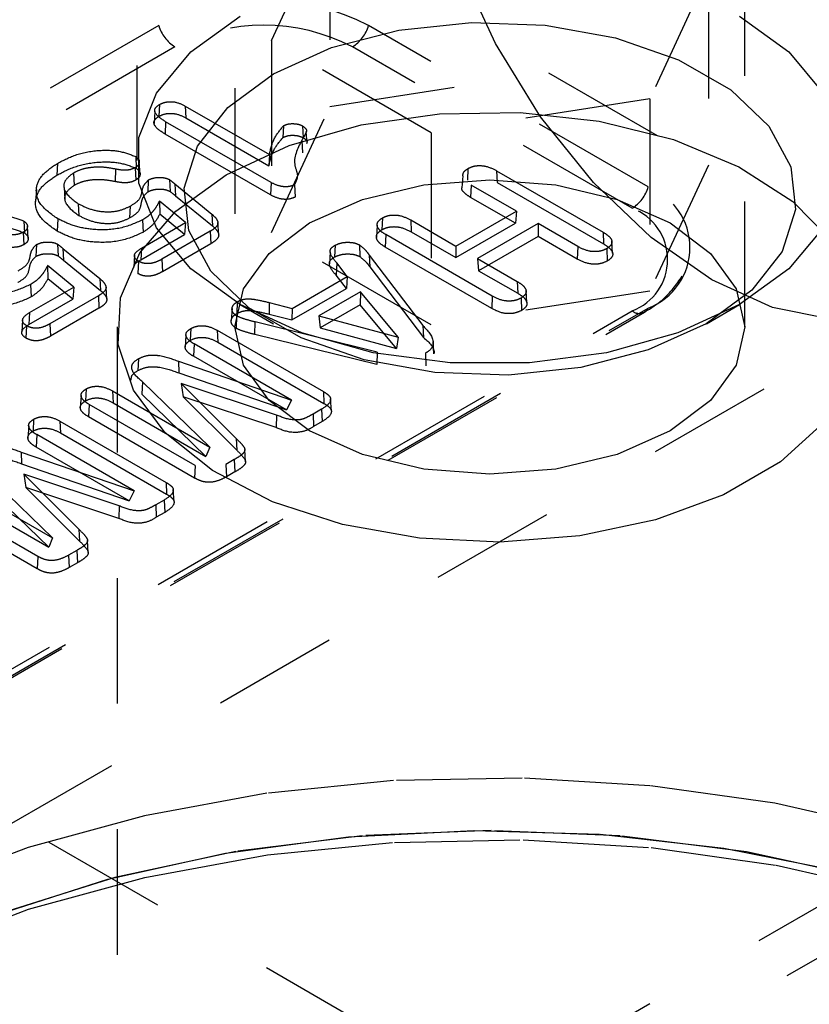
# Model space of a CAD drawing. Header units: inches. Extents: x 1907 to 2452, y -210 to -54.
# Tile 534 of 656: x 2010.675 to 2011.303, y -196.11 to -195.325. Entities that reach past the tile are written whole.
import ezdxf

# ---------------------------------------------------------------- set-up
doc = ezdxf.new("R2010")
doc.units = ezdxf.units.IN
doc.header["$LTSCALE"] = 0.5
doc.header["$MEASUREMENT"] = 0
doc.linetypes.add('HIDDEN', pattern=[0.225, 0.15, -0.075])
doc.layers.add('SID-M-H', color=4, linetype='HIDDEN')

msp = doc.modelspace()

# ---------------------------------------------------------------- linework, layer by layer
at = {"layer": 'SID-M-H'}
for p, q in [((2015.11487, -198.53046), (1991.78034, -185.05973)), ((2010.846, -192.98005), (2010.846, -195.57012)), ((2011.252, -195.57012), (2011.252, -192.98005)), ((2010.76775, -195.16185), (2010.76775, -195.43743)), ((2011.09562, -195.2145), (2011.09562, -195.3676)), ((2010.87501, -195.34186), (2010.92163, -195.24142)), ((2010.92163, -195.24142), (2010.92163, -195.39452)), ((2011.05337, -195.3444), (2011.02486, -195.28263)), ((2011.223, -195.28803), (2011.17638, -195.38848)), ((2011.223, -195.28803), (2011.223, -195.44114)), ((2010.81086, -195.35105), (2010.85013, -195.32262)), ((2011.24788, -195.32262), (2011.28714, -195.35105)), ((2010.78537, -195.33005), (2010.06156, -195.7479)), ((2011.17511, -195.45862), (2010.9524, -195.33005)), ((2010.97649, -195.33371), (2011.03428, -195.32759)), ((2011.03428, -195.32759), (2011.09294, -195.32964)), ((2011.09294, -195.32964), (2011.14904, -195.33973)), ((2010.9229, -195.34763), (2010.97649, -195.33371)), ((2011.14904, -195.33973), (2011.19933, -195.35728)), ((2010.79813, -195.34706), (2010.07432, -195.7649)), ((2011.00238, -195.41539), (2010.87501, -195.34186)), ((2010.87501, -195.34186), (2010.87501, -195.49496)), ((2010.87664, -195.36855), (2010.9229, -195.34763)), ((2011.16235, -195.47563), (2010.93964, -195.34706)), ((2011.08941, -195.40268), (2011.05337, -195.3444)), ((2010.78353, -195.3838), (2010.81086, -195.35105)), ((2011.28714, -195.35105), (2011.31447, -195.3838)), ((2011.19933, -195.35728), (2011.24088, -195.38127)), ((2010.84041, -195.39525), (2010.87664, -195.36855)), ((2010.92163, -195.39452), (2011.09562, -195.3676)), ((2011.09562, -195.3676), (2011.223, -195.44114)), ((2010.76952, -195.41925), (2010.78353, -195.3838)), ((2011.24088, -195.38127), (2011.27128, -195.4103)), ((2010.78587, -195.39294), (2010.78543, -195.40233)), ((2010.80647, -195.39416), (2010.87349, -195.43285)), ((2010.80647, -195.39416), (2010.8069, -195.40355)), ((2010.81629, -195.42619), (2010.84041, -195.39525)), ((2010.87501, -195.49496), (2010.92163, -195.39452)), ((2011.17638, -195.38848), (2011.00238, -195.41539)), ((2011.17638, -195.38848), (2011.17638, -195.54158)), ((2010.78222, -195.39841), (2010.78161, -195.4081)), ((2010.8069, -195.40355), (2010.87306, -195.44174)), ((2010.94662, -195.40923), (2011.00892, -195.40029)), ((2011.00892, -195.40029), (2011.0731, -195.39929)), ((2011.0731, -195.39929), (2011.13615, -195.40627)), ((2011.13142, -195.45493), (2011.08941, -195.40268)), ((2010.79081, -195.40661), (2010.79037, -195.41651)), ((2010.87473, -195.45506), (2010.79081, -195.40661)), ((2010.88468, -195.40983), (2010.88424, -195.41922)), ((2010.8891, -195.4257), (2010.94662, -195.40923)), ((2010.89985, -195.41001), (2010.90029, -195.4194)), ((2011.13615, -195.40627), (2011.19512, -195.42092)), ((2011.27128, -195.4103), (2011.28876, -195.44269)), ((2010.76952, -195.45561), (2010.76952, -195.41925)), ((2010.8743, -195.46496), (2010.79037, -195.41651)), ((2010.90344, -195.42402), (2010.90283, -195.41434)), ((2011.00238, -195.41539), (2011.00238, -195.56849)), ((2010.8057, -195.45955), (2010.81629, -195.42619)), ((2010.83906, -195.44892), (2010.8891, -195.4257)), ((2010.89916, -195.42163), (2010.89975, -195.43139)), ((2011.19512, -195.42092), (2011.24727, -195.44254)), ((2010.76696, -195.43434), (2010.7674, -195.44373)), ((2010.87349, -195.43285), (2010.87306, -195.44174)), ((2010.70466, -195.43982), (2010.70422, -195.44921)), ((2010.77043, -195.44816), (2010.76981, -195.43853)), ((2011.223, -195.44114), (2011.17638, -195.54158)), ((2011.24727, -195.44254), (2011.29014, -195.47013)), ((2011.28876, -195.44269), (2011.29231, -195.47655)), ((2010.71742, -195.44752), (2010.71786, -195.45741)), ((2010.75091, -195.44437), (2010.7507, -195.45435)), ((2010.76655, -195.44326), (2010.76699, -195.45316)), ((2010.79884, -195.47781), (2010.83906, -195.44892)), ((2011.02741, -195.44971), (2011.02679, -195.45936)), ((2011.03159, -195.44394), (2011.03115, -195.45333)), ((2011.05434, -195.44565), (2011.13917, -195.49462)), ((2011.05434, -195.44565), (2011.05477, -195.45504)), ((2010.78353, -195.49105), (2010.76952, -195.45561)), ((2010.77701, -195.4531), (2010.77656, -195.4625)), ((2010.79391, -195.45278), (2010.79435, -195.46217)), ((2010.79809, -195.45611), (2010.82751, -195.4802)), ((2010.79809, -195.45611), (2010.79859, -195.46555)), ((2010.87473, -195.45506), (2010.8743, -195.46496)), ((2010.89353, -195.45674), (2010.89396, -195.46664)), ((2010.9475, -195.46863), (2010.99646, -195.45692)), ((2010.99646, -195.45692), (2011.049, -195.45293)), ((2011.03414, -195.45709), (2011.0337, -195.46698)), ((2011.0702, -195.4779), (2011.03414, -195.45709)), ((2011.049, -195.45293), (2011.10154, -195.45692)), ((2011.05477, -195.45504), (2011.13962, -195.50402)), ((2011.10154, -195.45692), (2011.1505, -195.46863)), ((2011.17754, -195.49887), (2011.13142, -195.45493)), ((2010.68786, -195.46067), (2010.68724, -195.4703)), ((2010.7099, -195.45898), (2010.71052, -195.46859)), ((2010.79859, -195.46555), (2010.82802, -195.48964)), ((2010.80924, -195.49341), (2010.8057, -195.45955)), ((2010.72127, -195.47194), (2010.72171, -195.48133)), ((2010.76253, -195.47391), (2010.7621, -195.4833)), ((2010.80675, -195.48696), (2010.78587, -195.46983)), ((2010.78587, -195.46983), (2010.78611, -195.48029)), ((2010.90546, -195.48725), (2010.9475, -195.46863)), ((2011.06932, -195.48755), (2011.0337, -195.46698)), ((2011.1505, -195.46863), (2011.19254, -195.48725)), ((2011.29014, -195.47013), (2011.32174, -195.50239)), ((2010.77031, -195.51101), (2010.79884, -195.47781)), ((2010.80594, -195.49656), (2010.78611, -195.48029)), ((2010.82751, -195.4802), (2010.82802, -195.48964)), ((2011.022, -195.50573), (2011.0702, -195.4779)), ((2011.0702, -195.4779), (2011.06932, -195.48755)), ((2011.29231, -195.47655), (2011.28172, -195.50991)), ((2010.67788, -195.48576), (2010.67832, -195.49516)), ((2010.68134, -195.49959), (2010.68072, -195.48996)), ((2010.70484, -195.48394), (2010.7044, -195.49384)), ((2010.7715, -195.5073), (2010.80675, -195.48696)), ((2010.77236, -195.48491), (2010.7728, -195.4948)), ((2010.80675, -195.48696), (2010.80594, -195.49656)), ((2010.83305, -195.49658), (2010.83243, -195.48695)), ((2010.8732, -195.51152), (2010.90546, -195.48725)), ((2010.95926, -195.4891), (2010.95865, -195.49875)), ((2010.96339, -195.48331), (2010.96295, -195.49271)), ((2010.98594, -195.48491), (2011.022, -195.50573)), ((2010.98594, -195.48491), (2010.98637, -195.4943)), ((2011.022, -195.51487), (2011.06932, -195.48755)), ((2011.08742, -195.48784), (2011.03922, -195.51567)), ((2011.11904, -195.5061), (2011.08742, -195.48784)), ((2011.08742, -195.48784), (2011.08742, -195.49799)), ((2011.19254, -195.48725), (2011.22481, -195.51152)), ((2010.67747, -195.49469), (2010.67791, -195.50458)), ((2010.77106, -195.5167), (2010.80594, -195.49656)), ((2010.81086, -195.52381), (2010.78353, -195.49105)), ((2010.82631, -195.49394), (2010.78776, -195.51619)), ((2010.82673, -195.5258), (2010.80924, -195.49341)), ((2010.82631, -195.49394), (2010.82676, -195.50383)), ((2011.00238, -195.56849), (2010.87501, -195.49496)), ((2010.96613, -195.49657), (2010.96569, -195.50647)), ((2011.05097, -195.54555), (2010.96613, -195.49657)), ((2010.98637, -195.4943), (2011.022, -195.51487)), ((2011.08742, -195.49799), (2011.04009, -195.52531)), ((2011.11861, -195.516), (2011.08742, -195.49799)), ((2011.13917, -195.49462), (2011.13962, -195.50402)), ((2011.31447, -195.49105), (2011.28714, -195.52381)), ((2010.68792, -195.50453), (2010.68748, -195.51393)), ((2010.70482, -195.50421), (2010.70527, -195.5136)), ((2010.82676, -195.50383), (2010.7882, -195.52609)), ((2010.92582, -195.505), (2010.92539, -195.51439)), ((2010.94511, -195.50474), (2010.94555, -195.51413)), ((2011.022, -195.50573), (2011.022, -195.51487)), ((2011.14677, -195.51135), (2011.14616, -195.50174)), ((2011.22578, -195.53257), (2011.17754, -195.49887)), ((2010.709, -195.50754), (2010.73842, -195.53163)), ((2010.709, -195.50754), (2010.70951, -195.51698)), ((2010.75482, -195.54698), (2010.77031, -195.51101)), ((2010.76602, -195.513), (2010.7654, -195.52262)), ((2010.7715, -195.5073), (2010.77106, -195.5167)), ((2010.85292, -195.53979), (2010.8732, -195.51152)), ((2010.9218, -195.51024), (2010.92119, -195.51992)), ((2010.95294, -195.51284), (2010.99562, -195.56894)), ((2010.95294, -195.51284), (2010.95351, -195.52234)), ((2011.05053, -195.55545), (2010.96569, -195.50647)), ((2011.11904, -195.5061), (2011.11861, -195.516)), ((2011.14207, -195.50772), (2011.14251, -195.51762)), ((2011.22481, -195.51152), (2011.24509, -195.53979)), ((2011.28172, -195.50991), (2011.2576, -195.54085)), ((2010.71766, -195.53838), (2010.69679, -195.52126)), ((2010.69679, -195.52126), (2010.69702, -195.53172)), ((2010.70951, -195.51698), (2010.73893, -195.54107)), ((2010.76913, -195.51769), (2010.76869, -195.52759)), ((2010.78776, -195.51619), (2010.7882, -195.52609)), ((2010.92713, -195.51914), (2010.92656, -195.52893)), ((2010.93548, -195.52996), (2010.92713, -195.51914)), ((2011.03922, -195.51567), (2011.07084, -195.53392)), ((2011.03922, -195.51567), (2011.04009, -195.52531)), ((2010.85013, -195.55224), (2010.81086, -195.52381)), ((2010.85713, -195.55483), (2010.82673, -195.5258)), ((2010.93474, -195.53953), (2010.92656, -195.52893)), ((2010.95351, -195.52234), (2010.99618, -195.57844)), ((2011.04009, -195.52531), (2011.07128, -195.54332)), ((2011.28714, -195.52381), (2011.24788, -195.55224)), ((2010.68328, -195.53633), (2010.68371, -195.54623)), ((2010.71686, -195.54799), (2010.69702, -195.53172)), ((2010.73842, -195.53163), (2010.73893, -195.54107)), ((2010.89158, -195.55531), (2010.93548, -195.52996)), ((2010.93548, -195.52996), (2010.93474, -195.53953)), ((2011.07084, -195.53392), (2011.07128, -195.54332)), ((2011.27401, -195.55456), (2011.22578, -195.53257)), ((2010.68242, -195.55873), (2010.71766, -195.53838)), ((2010.71766, -195.53838), (2010.71686, -195.54799)), ((2010.74397, -195.548), (2010.74335, -195.53838)), ((2010.846, -195.57012), (2010.85292, -195.53979)), ((2010.89144, -195.56452), (2010.93474, -195.53953)), ((2010.94597, -195.54218), (2010.91289, -195.56128)), ((2010.94597, -195.54218), (2010.94579, -195.55243)), ((2010.97587, -195.57835), (2010.94597, -195.54218)), ((2011.17638, -195.54158), (2011.00238, -195.56849)), ((2011.07843, -195.55072), (2011.07782, -195.54111)), ((2011.2576, -195.54085), (2011.22136, -195.56755)), ((2011.24509, -195.53979), (2011.252, -195.57012)), ((2009.62205, -196.56932), (2011.38982, -195.54881)), ((2010.68197, -195.56813), (2010.71686, -195.54799)), ((2010.73723, -195.54537), (2010.69868, -195.56762)), ((2010.73723, -195.54537), (2010.73767, -195.55526)), ((2010.75308, -195.58403), (2010.75482, -195.54698)), ((2010.84784, -195.55002), (2010.8474, -195.55941)), ((2010.8501, -195.55222), (2010.87662, -195.56753)), ((2010.89937, -195.57491), (2010.85013, -195.55224)), ((2010.87313, -195.55065), (2010.89158, -195.55531)), ((2010.87313, -195.55065), (2010.87337, -195.55997)), ((2010.94579, -195.55243), (2010.91395, -195.57081)), ((2010.97456, -195.58725), (2010.94579, -195.55243)), ((2011.05097, -195.54555), (2011.05053, -195.55545)), ((2011.07386, -195.5471), (2011.07431, -195.55699)), ((2011.24788, -195.55224), (2011.19864, -195.57491)), ((2011.22139, -195.56753), (2011.24791, -195.55222)), ((2010.43854, -195.97517), (2011.16235, -195.55732)), ((2010.44839, -195.97614), (2011.1722, -195.5583)), ((2010.4513, -195.97289), (2011.17511, -195.55504)), ((2010.68242, -195.55873), (2010.68197, -195.56813)), ((2010.73767, -195.55526), (2010.69911, -195.57752)), ((2010.8437, -195.55546), (2010.84308, -195.56509)), ((2010.89868, -195.57882), (2010.85713, -195.55483)), ((2010.87337, -195.55997), (2010.89144, -195.56452)), ((2010.89158, -195.55531), (2010.89144, -195.56452)), ((2011.32014, -195.56388), (2011.27401, -195.55456)), ((2010.67693, -195.56443), (2010.67631, -195.57404)), ((2010.69868, -195.56762), (2010.69911, -195.57752)), ((2010.8473, -195.56136), (2010.84685, -195.57125)), ((2010.86191, -195.56607), (2010.86166, -195.57604)), ((2010.95922, -195.5901), (2010.86191, -195.56607)), ((2010.91289, -195.56128), (2010.97587, -195.57835)), ((2010.91289, -195.56128), (2010.91395, -195.57081)), ((2011.22136, -195.56755), (2011.1751, -195.58847)), ((2010.68004, -195.56912), (2010.6796, -195.57901)), ((2010.7521, -195.57012), (2010.7521, -196.38666)), ((2010.8109, -195.57134), (2010.81047, -195.58073)), ((2010.83196, -195.5728), (2010.91642, -195.62156)), ((2010.83196, -195.5728), (2010.83239, -195.58219)), ((2010.85292, -195.60045), (2010.846, -195.57012)), ((2010.95897, -195.60007), (2010.86166, -195.57604)), ((2010.95611, -195.59068), (2010.89937, -195.57491)), ((2010.91395, -195.57081), (2010.97456, -195.58725)), ((2010.99562, -195.56894), (2010.99618, -195.57844)), ((2011.19864, -195.57491), (2011.14189, -195.59068)), ((2011.252, -195.57012), (2011.24509, -195.60045)), ((2010.76518, -195.62043), (2010.75308, -195.58403)), ((2010.80701, -195.57666), (2010.80639, -195.58631)), ((2010.81341, -195.58358), (2010.81297, -195.59348)), ((2010.89092, -195.62833), (2010.81341, -195.58358)), ((2010.83239, -195.58219), (2010.91686, -195.63096)), ((2010.94896, -195.59637), (2010.89868, -195.57882)), ((2010.97587, -195.57835), (2010.97456, -195.58725)), ((2011.00446, -195.59146), (2011.00385, -195.58185)), ((2011.01751, -195.59877), (2010.95611, -195.59068)), ((2010.95922, -195.5901), (2010.95897, -195.60007)), ((2010.99764, -195.5911), (2010.99807, -195.601)), ((2011.14189, -195.59068), (2011.08049, -195.59877)), ((2011.1751, -195.58847), (2011.12152, -195.60239)), ((2010.7691, -195.59547), (2010.76866, -195.60487)), ((2010.80102, -195.59744), (2010.89092, -195.62833)), ((2010.80102, -195.59744), (2010.80133, -195.60677)), ((2010.88698, -195.6362), (2010.81297, -195.59348)), ((2011.00506, -195.60646), (2010.94896, -195.59637)), ((2011.08049, -195.59877), (2011.01751, -195.59877)), ((2010.80133, -195.60677), (2010.88698, -195.6362)), ((2010.8732, -195.62871), (2010.85292, -195.60045)), ((2011.06372, -195.60851), (2011.00506, -195.60646)), ((2011.12152, -195.60239), (2011.06372, -195.60851)), ((2011.24509, -195.60045), (2011.22481, -195.62871)), ((2010.7725, -195.6139), (2010.77197, -195.62372)), ((2010.82602, -195.6658), (2010.7725, -195.6139)), ((2010.87905, -195.64033), (2010.80316, -195.61514)), ((2010.80316, -195.61514), (2010.84699, -195.65883)), ((2010.80316, -195.61514), (2010.80486, -195.62576)), ((2010.72745, -195.61952), (2010.72702, -195.62891)), ((2010.74851, -195.62105), (2010.82602, -195.6658)), ((2010.74851, -195.62105), (2010.74894, -195.63044)), ((2010.79055, -195.65447), (2010.76518, -195.62043)), ((2010.91642, -195.62156), (2010.91686, -195.63096)), ((2010.72348, -195.62484), (2010.72286, -195.63449)), ((2010.74894, -195.63044), (2010.82295, -195.67317)), ((2010.82295, -195.67317), (2010.77197, -195.62372)), ((2010.80486, -195.62576), (2010.84753, -195.6683)), ((2010.87874, -195.65028), (2010.80486, -195.62576)), ((2010.90546, -195.65298), (2010.8732, -195.62871)), ((2010.89092, -195.62833), (2010.88698, -195.6362)), ((2010.92282, -195.63694), (2010.92221, -195.62733)), ((2011.22481, -195.62871), (2011.19254, -195.65298)), ((2010.72983, -195.63176), (2010.72939, -195.64165)), ((2010.81429, -195.68052), (2010.72983, -195.63176)), ((2010.9149, -195.63565), (2010.90823, -195.6395)), ((2010.9149, -195.63565), (2010.91534, -195.64555)), ((2010.68563, -195.64366), (2010.68519, -195.65305)), ((2010.70668, -195.64512), (2010.79114, -195.69388)), ((2010.70668, -195.64512), (2010.70711, -195.65451)), ((2010.81386, -195.69042), (2010.72939, -195.64165)), ((2010.87905, -195.64033), (2010.87874, -195.65028)), ((2010.90823, -195.6395), (2010.90866, -195.6494)), ((2010.91534, -195.64555), (2010.90866, -195.6494)), ((2011.31499, -195.64627), (2011.28041, -195.6775)), ((2010.68174, -195.64898), (2010.68112, -195.65863)), ((2010.70711, -195.65451), (2010.79159, -195.70328)), ((2010.828, -195.68457), (2010.79055, -195.65447)), ((2010.9475, -195.67161), (2010.90546, -195.65298)), ((2011.19254, -195.65298), (2011.1505, -195.67161)), ((2010.68814, -195.6559), (2010.68769, -195.6658)), ((2010.76565, -195.70065), (2010.68814, -195.6559)), ((2010.84699, -195.65883), (2010.84753, -195.6683)), ((2010.67575, -195.66976), (2010.76565, -195.70065)), ((2010.67575, -195.66976), (2010.67606, -195.67909)), ((2010.76171, -195.70852), (2010.68769, -195.6658)), ((2010.82602, -195.6658), (2010.82295, -195.67317)), ((2010.85446, -195.67746), (2010.85384, -195.66782)), ((2010.84548, -195.67573), (2010.83879, -195.67959)), ((2010.84548, -195.67573), (2010.84592, -195.68562)), ((2010.99646, -195.68331), (2010.9475, -195.67161)), ((2011.1505, -195.67161), (2011.10154, -195.68331)), ((2011.28041, -195.6775), (2011.23501, -195.70371)), ((2010.70074, -195.73812), (2010.64723, -195.68622)), ((2010.67606, -195.67909), (2010.76171, -195.70852)), ((2010.81429, -195.68052), (2010.81386, -195.69042)), ((2010.87579, -195.70932), (2010.828, -195.68457)), ((2010.83879, -195.67959), (2010.83922, -195.68949)), ((2010.84592, -195.68562), (2010.83922, -195.68949)), ((2011.049, -195.68731), (2010.99646, -195.68331)), ((2011.10154, -195.68331), (2011.049, -195.68731)), ((2010.62323, -195.69337), (2010.70074, -195.73812)), ((2010.75377, -195.71264), (2010.67789, -195.68746)), ((2010.67789, -195.68746), (2010.72172, -195.73115)), ((2010.67789, -195.68746), (2010.67958, -195.69808)), ((2010.79114, -195.69388), (2010.79159, -195.70328)), ((2010.69768, -195.74549), (2010.6467, -195.69604)), ((2010.67958, -195.69808), (2010.72225, -195.74062)), ((2010.75346, -195.7226), (2010.67958, -195.69808)), ((2010.76565, -195.70065), (2010.76171, -195.70852)), ((2010.79755, -195.70926), (2010.79693, -195.69965)), ((2010.68902, -195.75284), (2010.60456, -195.70408)), ((2010.62366, -195.70276), (2010.69768, -195.74549)), ((2010.78962, -195.70797), (2010.78295, -195.71182)), ((2010.78962, -195.70797), (2010.79007, -195.71786)), ((2010.93168, -195.72756), (2010.87579, -195.70932)), ((2011.23501, -195.70371), (2011.18092, -195.72367)), ((2010.68858, -195.76274), (2010.60411, -195.71397)), ((2010.75377, -195.71264), (2010.75346, -195.7226)), ((2010.78295, -195.71182), (2010.78339, -195.72172)), ((2010.79007, -195.71786), (2010.78339, -195.72172)), ((2011.18092, -195.72367), (2011.12066, -195.73645)), ((2010.72172, -195.73115), (2010.72225, -195.74062)), ((2010.99305, -195.73844), (2010.93168, -195.72756)), ((2010.70074, -195.73812), (2010.69768, -195.74549)), ((2010.72919, -195.74978), (2010.72857, -195.74014)), ((2011.05704, -195.74145), (2010.99305, -195.73844)), ((2011.12066, -195.73645), (2011.05704, -195.74145)), ((2010.7202, -195.74805), (2010.71351, -195.75191)), ((2010.7202, -195.74805), (2010.72064, -195.75794)), ((2010.68902, -195.75284), (2010.68858, -195.76274)), ((2010.71351, -195.75191), (2010.71394, -195.76181)), ((2010.72064, -195.75794), (2010.71394, -195.76181)), ((2010.9723, -195.93147), (2010.87143, -195.94151)), ((2011.07461, -195.92945), (2010.9723, -195.93147)), ((2011.17643, -195.93549), (2011.07461, -195.92945)), ((2011.27589, -195.94948), (2011.17643, -195.93549)), ((2010.87143, -195.94151), (2010.77386, -195.95938)), ((2011.37111, -195.97116), (2011.27589, -195.94948)), ((2010.77386, -195.95938), (2010.68142, -195.98476)), ((2010.83849, -195.98917), (2010.93637, -195.97613)), ((2010.94744, -195.97537), (2010.84684, -195.98793)), ((2010.93637, -195.97613), (2011.03644, -195.97107)), ((2011.05012, -195.97121), (2010.94744, -195.97537)), ((2011.03644, -195.97107), (2011.13675, -195.97411)), ((2011.15277, -195.97555), (2011.05012, -195.97121)), ((2011.13675, -195.97411), (2011.23535, -195.98517)), ((2011.25331, -195.98829), (2011.15277, -195.97555)), ((2010.87196, -195.99062), (2010.97298, -195.98062)), ((2010.97298, -195.98062), (2011.07543, -195.97866)), ((2011.07543, -195.97866), (2011.17738, -195.98478)), ((2010.68142, -195.98476), (2010.59582, -196.01717)), ((2010.74472, -196.00995), (2010.83849, -195.98917)), ((2010.84684, -195.98793), (2010.75036, -196.00865)), ((2010.77424, -196.00849), (2010.87196, -195.99062)), ((2011.17738, -195.98478), (2011.27693, -195.99887)), ((2011.23535, -195.98517), (2011.33033, -196.00405)), ((2011.34967, -196.00919), (2011.25331, -195.98829)), ((2011.27693, -195.99887), (2011.37223, -196.02066)), ((2010.65686, -196.03807), (2010.74472, -196.00995)), ((2010.75036, -196.00865), (2010.66, -196.0371)), ((2010.68166, -196.03388), (2010.77424, -196.00849)), ((2011.34967, -196.00919), (2010.98547, -196.21943)), ((2010.59593, -196.06632), (2010.68166, -196.03388)), ((2011.37223, -196.03699), (2010.98547, -196.26026))]:
    msp.add_line(p, q, dxfattribs=at)
for centre, radius, start, end in [((2010.86888, -195.49124), 0.18154, 62.60967, 117.39033), ((2010.81473, -195.32131), 0.03064, 196.568, 237.17492), ((2010.86888, -195.48362), 0.15381, 62.60967, 117.39033), ((2010.92304, -195.32131), 0.03064, 302.82508, 343.432), ((2011.14575, -195.44988), 0.03064, 302.82508, 343.432), ((2011.15681, -195.50683), 0.05157, 290.78342, 69.21658), ((2011.14685, -195.51647), 0.04369, 290.78342, 69.21658), ((2011.16779, -195.55092), 0.0084, 229.63948, 330.62217)]:
    msp.add_arc(centre, radius, start, end, dxfattribs=at)
for points, knots in [([(2010.79081, -195.40661), (2010.78759, -195.4046), (2010.78358, -195.4021), (2010.78203, -195.39821), (2010.78225, -195.39555), (2010.78442, -195.39399), (2010.78587, -195.39294)], [0, 0, 0, 0, 0.5064361, 0.630972, 0.7532948, 1, 1, 1, 1]), ([(2010.78587, -195.39294), (2010.78699, -195.39238), (2010.78919, -195.39128), (2010.79348, -195.39057), (2010.79994, -195.39091), (2010.80377, -195.39282), (2010.80647, -195.39416)], [0, 0, 0, 0, 0.188034, 0.372299, 0.55708, 1, 1, 1, 1]), ([(2010.79037, -195.41651), (2010.78709, -195.41445), (2010.78298, -195.41187), (2010.7814, -195.40786), (2010.78165, -195.40507), (2010.78392, -195.40343), (2010.78543, -195.40233)], [0, 0, 0, 0, 0.499468, 0.625552, 0.750747, 1, 1, 1, 1]), ([(2010.78543, -195.40233), (2010.78724, -195.4015), (2010.79086, -195.39985), (2010.79962, -195.39993), (2010.80414, -195.40218), (2010.8069, -195.40355)], [0, 0, 0, 0, 0.280361, 0.559919, 1, 1, 1, 1]), ([(2010.87349, -195.43285), (2010.87446, -195.42832), (2010.87618, -195.4203), (2010.88211, -195.413), (2010.88468, -195.40983)], [0, 0, 0, 0, 0.565284, 1, 1, 1, 1]), ([(2010.88468, -195.40983), (2010.88595, -195.40928), (2010.88849, -195.4082), (2010.893, -195.40809), (2010.89697, -195.40864), (2010.89889, -195.40955), (2010.89985, -195.41001)], [0, 0, 0, 0, 0.277566, 0.558651, 0.779074, 1, 1, 1, 1]), ([(2010.89985, -195.41001), (2010.90113, -195.41093), (2010.9037, -195.41279), (2010.90183, -195.4171), (2010.90019, -195.41989), (2010.89916, -195.42163)], [0, 0, 0, 0, 0.270954, 0.546277, 1, 1, 1, 1]), ([(2010.87306, -195.44174), (2010.87403, -195.43733), (2010.87574, -195.42947), (2010.88165, -195.42234), (2010.88424, -195.41922)], [0, 0, 0, 0, 0.562116, 1, 1, 1, 1]), ([(2010.88424, -195.41922), (2010.88558, -195.41864), (2010.88827, -195.41749), (2010.89305, -195.41737), (2010.89725, -195.41796), (2010.89928, -195.41892), (2010.90029, -195.4194)], [0, 0, 0, 0, 0.279006, 0.559181, 0.779708, 1, 1, 1, 1]), ([(2010.90029, -195.4194), (2010.90176, -195.42036), (2010.90388, -195.42175), (2010.90329, -195.42347), (2010.90311, -195.42399)], [0, 0, 0, 0, 0.696497, 1, 1, 1, 1]), ([(2010.89916, -195.42163), (2010.89574, -195.42831), (2010.89096, -195.43764), (2010.89692, -195.4494), (2010.89462, -195.45438), (2010.89353, -195.45674)], [0, 0, 0, 0, 0.572016, 0.797614, 1, 1, 1, 1]), ([(2010.70466, -195.43982), (2010.70954, -195.43727), (2010.71925, -195.43219), (2010.73696, -195.42904), (2010.7541, -195.42945), (2010.76268, -195.43271), (2010.76696, -195.43434)], [0, 0, 0, 0, 0.282284, 0.562234, 0.78155, 1, 1, 1, 1]), ([(2010.76696, -195.43434), (2010.76789, -195.43509), (2010.76977, -195.43661), (2010.77, -195.43925), (2010.76904, -195.4416), (2010.76739, -195.4427), (2010.76655, -195.44326)], [0, 0, 0, 0, 0.277791, 0.559583, 0.778147, 1, 1, 1, 1]), ([(2010.70484, -195.48394), (2010.69972, -195.48032), (2010.68951, -195.4731), (2010.68643, -195.45978), (2010.69226, -195.44813), (2010.70052, -195.4426), (2010.70466, -195.43982)], [0, 0, 0, 0, 0.280442, 0.559177, 0.77906, 1, 1, 1, 1]), ([(2010.70422, -195.44921), (2010.70914, -195.44664), (2010.71896, -195.44151), (2010.7369, -195.43832), (2010.75432, -195.43875), (2010.76305, -195.44207), (2010.7674, -195.44373)], [0, 0, 0, 0, 0.280869, 0.560679, 0.780594, 1, 1, 1, 1]), ([(2010.75091, -195.44437), (2010.74771, -195.4438), (2010.74129, -195.44265), (2010.73179, -195.44287), (2010.72349, -195.44453), (2010.71944, -195.44652), (2010.71742, -195.44752)], [0, 0, 0, 0, 0.2788515, 0.5588148, 0.7797359, 1, 1, 1, 1]), ([(2011.03159, -195.44394), (2011.03283, -195.44333), (2011.03528, -195.44212), (2011.04009, -195.44142), (2011.04721, -195.44201), (2011.05139, -195.44415), (2011.05434, -195.44565)], [0, 0, 0, 0, 0.187266, 0.371276, 0.556182, 1, 1, 1, 1]), ([(2010.7044, -195.49384), (2010.69923, -195.49018), (2010.68891, -195.48288), (2010.68579, -195.4694), (2010.69169, -195.45761), (2010.70004, -195.45202), (2010.70422, -195.44921)], [0, 0, 0, 0, 0.280075, 0.559204, 0.779404, 1, 1, 1, 1]), ([(2010.71742, -195.44752), (2010.71469, -195.44959), (2010.70922, -195.45375), (2010.70972, -195.46354), (2010.7169, -195.46876), (2010.72127, -195.47194)], [0, 0, 0, 0, 0.280933, 0.562407, 1, 1, 1, 1]), ([(2010.76655, -195.44326), (2010.76534, -195.44384), (2010.76292, -195.445), (2010.75716, -195.44555), (2010.75329, -195.44482), (2010.75091, -195.44437)], [0, 0, 0, 0, 0.278256, 0.555772, 1, 1, 1, 1]), ([(2010.7674, -195.44373), (2010.76839, -195.44453), (2010.77038, -195.44613), (2010.77063, -195.44892), (2010.76962, -195.45141), (2010.76787, -195.45257), (2010.76699, -195.45316)], [0, 0, 0, 0, 0.278968, 0.55929, 0.779513, 1, 1, 1, 1]), ([(2011.02745, -195.44972), (2011.02758, -195.44865), (2011.02786, -195.44646), (2011.03033, -195.44479), (2011.03159, -195.44394)], [0, 0, 0, 0, 0.489624, 1, 1, 1, 1]), ([(2010.71786, -195.45741), (2010.71519, -195.45944), (2010.70985, -195.46349), (2010.71036, -195.47308), (2010.7174, -195.4782), (2010.72171, -195.48133)], [0, 0, 0, 0, 0.279961, 0.560246, 1, 1, 1, 1]), ([(2010.7507, -195.45435), (2010.74755, -195.45378), (2010.74124, -195.45265), (2010.73192, -195.45286), (2010.72379, -195.45449), (2010.71984, -195.45644), (2010.71786, -195.45741)], [0, 0, 0, 0, 0.280165, 0.560008, 0.780024, 1, 1, 1, 1]), ([(2010.76699, -195.45316), (2010.76572, -195.45376), (2010.76318, -195.45498), (2010.75718, -195.45557), (2010.75316, -195.45481), (2010.7507, -195.45435)], [0, 0, 0, 0, 0.280017, 0.560139, 1, 1, 1, 1]), ([(2010.76253, -195.47391), (2010.76519, -195.4723), (2010.7705, -195.46907), (2010.77197, -195.4629), (2010.77284, -195.45744), (2010.77564, -195.45453), (2010.77701, -195.4531)], [0, 0, 0, 0, 0.28487, 0.569566, 0.788821, 1, 1, 1, 1]), ([(2010.77701, -195.4531), (2010.7784, -195.45248), (2010.78118, -195.45122), (2010.78615, -195.45092), (2010.79067, -195.4513), (2010.79283, -195.45228), (2010.79391, -195.45278)], [0, 0, 0, 0, 0.280665, 0.561365, 0.781253, 1, 1, 1, 1]), ([(2010.79391, -195.45278), (2010.79469, -195.45339), (2010.79611, -195.45449), (2010.79748, -195.45562), (2010.79809, -195.45611)], [0, 0, 0, 0, 0.556751, 1, 1, 1, 1]), ([(2010.89353, -195.45674), (2010.89251, -195.45724), (2010.89048, -195.45823), (2010.88645, -195.4586), (2010.88066, -195.45801), (2010.87719, -195.45628), (2010.87473, -195.45506)], [0, 0, 0, 0, 0.18611, 0.369094, 0.554541, 1, 1, 1, 1]), ([(2010.7621, -195.4833), (2010.76471, -195.48172), (2010.76995, -195.47854), (2010.77136, -195.47243), (2010.77226, -195.46693), (2010.77513, -195.46397), (2010.77656, -195.4625)], [0, 0, 0, 0, 0.2799775, 0.560502, 0.7813901, 1, 1, 1, 1]), ([(2010.77656, -195.4625), (2010.77802, -195.46184), (2010.78094, -195.46052), (2010.78617, -195.4602), (2010.79093, -195.4606), (2010.79321, -195.46165), (2010.79435, -195.46217)], [0, 0, 0, 0, 0.279669, 0.559699, 0.780039, 1, 1, 1, 1]), ([(2010.79435, -195.46217), (2010.79515, -195.4628), (2010.79659, -195.46391), (2010.79798, -195.46505), (2010.79859, -195.46555)], [0, 0, 0, 0, 0.559923, 1, 1, 1, 1]), ([(2010.89396, -195.46664), (2010.89225, -195.46736), (2010.88881, -195.46881), (2010.88089, -195.46821), (2010.8768, -195.46619), (2010.8743, -195.46496)], [0, 0, 0, 0, 0.279037, 0.559272, 1, 1, 1, 1]), ([(2011.0337, -195.46698), (2011.03207, -195.46591), (2011.02883, -195.46379), (2011.02636, -195.46085), (2011.02682, -195.4594), (2011.02683, -195.45937)], [0, 0, 0, 0, 0.495339, 0.987539, 1, 1, 1, 1]), ([(2010.72127, -195.47194), (2010.72453, -195.47359), (2010.73107, -195.4769), (2010.74312, -195.47888), (2010.75451, -195.47769), (2010.75986, -195.47517), (2010.76253, -195.47391)], [0, 0, 0, 0, 0.278823, 0.558736, 0.779773, 1, 1, 1, 1]), ([(2010.78587, -195.46983), (2010.78491, -195.47171), (2010.78334, -195.47479), (2010.78007, -195.47885), (2010.77674, -195.48211), (2010.77382, -195.48397), (2010.77236, -195.48491)], [0, 0, 0, 0, 0.341425, 0.561414, 0.780857, 1, 1, 1, 1]), ([(2010.61558, -195.49125), (2010.62045, -195.4887), (2010.63016, -195.48362), (2010.64787, -195.48047), (2010.66501, -195.48088), (2010.6736, -195.48414), (2010.67788, -195.48576)], [0, 0, 0, 0, 0.2822839, 0.5622338, 0.7815501, 1, 1, 1, 1]), ([(2010.72171, -195.48133), (2010.72492, -195.48296), (2010.73134, -195.48621), (2010.74314, -195.48816), (2010.75427, -195.48699), (2010.75949, -195.48453), (2010.7621, -195.4833)], [0, 0, 0, 0, 0.280699, 0.560258, 0.779956, 1, 1, 1, 1]), ([(2010.78611, -195.48029), (2010.78449, -195.48328), (2010.78161, -195.48861), (2010.77549, -195.49291), (2010.7728, -195.4948)], [0, 0, 0, 0, 0.560311, 1, 1, 1, 1]), ([(2010.82751, -195.4802), (2010.82889, -195.48142), (2010.83162, -195.48382), (2010.8331, -195.48797), (2010.83032, -195.49144), (2010.82766, -195.4931), (2010.82631, -195.49394)], [0, 0, 0, 0, 0.284658, 0.559549, 0.776624, 1, 1, 1, 1]), ([(2010.96339, -195.48331), (2010.96461, -195.48271), (2010.96704, -195.4815), (2010.97178, -195.48079), (2010.97885, -195.48131), (2010.98301, -195.48342), (2010.98594, -195.48491)], [0, 0, 0, 0, 0.186669, 0.371634, 0.556299, 1, 1, 1, 1]), ([(2010.61514, -195.50064), (2010.62006, -195.49807), (2010.62988, -195.49294), (2010.64782, -195.48974), (2010.66523, -195.49018), (2010.67396, -195.4935), (2010.67832, -195.49516)], [0, 0, 0, 0, 0.280869, 0.560679, 0.780594, 1, 1, 1, 1]), ([(2010.67788, -195.48576), (2010.67881, -195.48652), (2010.68068, -195.48803), (2010.68091, -195.49068), (2010.67996, -195.49303), (2010.6783, -195.49413), (2010.67747, -195.49469)], [0, 0, 0, 0, 0.277791, 0.559583, 0.778147, 1, 1, 1, 1]), ([(2010.77236, -195.48491), (2010.76674, -195.48742), (2010.75551, -195.49243), (2010.73512, -195.49327), (2010.71758, -195.49016), (2010.70909, -195.48601), (2010.70484, -195.48394)], [0, 0, 0, 0, 0.279519, 0.558504, 0.778985, 1, 1, 1, 1]), ([(2010.82802, -195.48964), (2010.82943, -195.49089), (2010.83224, -195.49337), (2010.83374, -195.49766), (2010.83087, -195.50126), (2010.82813, -195.50297), (2010.82676, -195.50383)], [0, 0, 0, 0, 0.280904, 0.559344, 0.779202, 1, 1, 1, 1]), ([(2010.96613, -195.49657), (2010.96445, -195.49552), (2010.96113, -195.49343), (2010.95879, -195.4896), (2010.95972, -195.48589), (2010.96216, -195.48418), (2010.96339, -195.48331)], [0, 0, 0, 0, 0.285089, 0.562906, 0.780405, 1, 1, 1, 1]), ([(2010.96295, -195.49271), (2010.96422, -195.49208), (2010.96676, -195.49082), (2010.97172, -195.49007), (2010.97906, -195.4906), (2010.98336, -195.49278), (2010.98637, -195.4943)], [0, 0, 0, 0, 0.187122, 0.374314, 0.561191, 1, 1, 1, 1]), ([(2010.67747, -195.49469), (2010.67626, -195.49527), (2010.67384, -195.49642), (2010.66808, -195.49698), (2010.66421, -195.49625), (2010.66183, -195.4958)], [0, 0, 0, 0, 0.278256, 0.555772, 1, 1, 1, 1]), ([(2010.67832, -195.49516), (2010.67931, -195.49595), (2010.68129, -195.49756), (2010.68154, -195.50035), (2010.68053, -195.50283), (2010.67878, -195.504), (2010.67791, -195.50458)], [0, 0, 0, 0, 0.2789683, 0.5592903, 0.7795134, 1, 1, 1, 1]), ([(2010.7728, -195.4948), (2010.7671, -195.49735), (2010.75572, -195.50243), (2010.73506, -195.50328), (2010.71729, -195.50013), (2010.70869, -195.49593), (2010.7044, -195.49384)], [0, 0, 0, 0, 0.279525, 0.558857, 0.77936, 1, 1, 1, 1]), ([(2010.96569, -195.50647), (2010.96397, -195.50539), (2010.96055, -195.50323), (2010.95814, -195.49926), (2010.95913, -195.49539), (2010.96167, -195.4936), (2010.96295, -195.49271)], [0, 0, 0, 0, 0.28083, 0.55995, 0.779886, 1, 1, 1, 1]), ([(2011.13917, -195.49462), (2011.14084, -195.49567), (2011.14413, -195.49774), (2011.14668, -195.50149), (2011.14576, -195.50519), (2011.14331, -195.50687), (2011.14207, -195.50772)], [0, 0, 0, 0, 0.285964, 0.563876, 0.78052, 1, 1, 1, 1]), ([(2010.67791, -195.50458), (2010.67664, -195.50519), (2010.67409, -195.5064), (2010.6681, -195.50699), (2010.66407, -195.50624), (2010.66162, -195.50578)], [0, 0, 0, 0, 0.280017, 0.560139, 1, 1, 1, 1]), ([(2010.67344, -195.52534), (2010.6761, -195.52373), (2010.68142, -195.5205), (2010.68289, -195.51433), (2010.68376, -195.50886), (2010.68655, -195.50596), (2010.68792, -195.50453)], [0, 0, 0, 0, 0.28487, 0.569566, 0.788821, 1, 1, 1, 1]), ([(2010.68792, -195.50453), (2010.68931, -195.5039), (2010.6921, -195.50265), (2010.69707, -195.50235), (2010.70158, -195.50272), (2010.70374, -195.50371), (2010.70482, -195.50421)], [0, 0, 0, 0, 0.280665, 0.561365, 0.781253, 1, 1, 1, 1]), ([(2010.70482, -195.50421), (2010.70561, -195.50482), (2010.70702, -195.50592), (2010.70839, -195.50704), (2010.709, -195.50754)], [0, 0, 0, 0, 0.556751, 1, 1, 1, 1]), ([(2010.92713, -195.51914), (2010.92483, -195.51651), (2010.92169, -195.51291), (2010.92184, -195.50752), (2010.92448, -195.50585), (2010.92582, -195.505)], [0, 0, 0, 0, 0.571938, 0.781803, 1, 1, 1, 1]), ([(2010.92582, -195.505), (2010.92742, -195.50429), (2010.93061, -195.50288), (2010.93629, -195.50253), (2010.94142, -195.50304), (2010.94388, -195.50417), (2010.94511, -195.50474)], [0, 0, 0, 0, 0.280044, 0.560803, 0.780654, 1, 1, 1, 1]), ([(2010.94511, -195.50474), (2010.94685, -195.50614), (2010.94998, -195.50868), (2010.95203, -195.51155), (2010.95294, -195.51284)], [0, 0, 0, 0, 0.554459, 1, 1, 1, 1]), ([(2011.13962, -195.50402), (2011.14132, -195.50509), (2011.14471, -195.50723), (2011.14733, -195.51112), (2011.14635, -195.51497), (2011.14379, -195.51674), (2011.14251, -195.51762)], [0, 0, 0, 0, 0.281071, 0.560251, 0.779908, 1, 1, 1, 1]), ([(2010.68748, -195.51393), (2010.68894, -195.51327), (2010.69186, -195.51195), (2010.69708, -195.51163), (2010.70184, -195.51203), (2010.70413, -195.51308), (2010.70527, -195.5136)], [0, 0, 0, 0, 0.279669, 0.559699, 0.780039, 1, 1, 1, 1]), ([(2010.70527, -195.5136), (2010.70607, -195.51422), (2010.70751, -195.51534), (2010.7089, -195.51648), (2010.70951, -195.51698)], [0, 0, 0, 0, 0.559923, 1, 1, 1, 1]), ([(2010.76913, -195.51769), (2010.76829, -195.51713), (2010.76664, -195.51601), (2010.76577, -195.51382), (2010.76652, -195.51058), (2010.76944, -195.50866), (2010.7715, -195.5073)], [0, 0, 0, 0, 0.1868868, 0.3700917, 0.5548457, 1, 1, 1, 1]), ([(2010.92539, -195.51439), (2010.92705, -195.51365), (2010.93038, -195.51218), (2010.93631, -195.51181), (2010.94168, -195.51235), (2010.94426, -195.51354), (2010.94555, -195.51413)], [0, 0, 0, 0, 0.279545, 0.559617, 0.779983, 1, 1, 1, 1]), ([(2011.14207, -195.50772), (2011.14083, -195.50834), (2011.13834, -195.50957), (2011.13349, -195.51029), (2011.12626, -195.5098), (2011.12203, -195.50763), (2011.11904, -195.5061)], [0, 0, 0, 0, 0.186807, 0.371803, 0.556829, 1, 1, 1, 1]), ([(2010.67301, -195.53473), (2010.67563, -195.53314), (2010.68086, -195.52997), (2010.68228, -195.52386), (2010.68317, -195.51836), (2010.68605, -195.5154), (2010.68748, -195.51393)], [0, 0, 0, 0, 0.279977, 0.560502, 0.78139, 1, 1, 1, 1]), ([(2010.69679, -195.52126), (2010.69583, -195.52313), (2010.69425, -195.52622), (2010.69099, -195.53028), (2010.68765, -195.53353), (2010.68473, -195.5354), (2010.68328, -195.53633)], [0, 0, 0, 0, 0.341425, 0.561414, 0.780857, 1, 1, 1, 1]), ([(2010.7658, -195.52262), (2010.76579, -195.52214), (2010.76572, -195.51983), (2010.7687, -195.51808), (2010.77106, -195.5167)], [0, 0, 0, 0, 0.208381, 1, 1, 1, 1]), ([(2010.78776, -195.51619), (2010.78626, -195.517), (2010.7833, -195.51858), (2010.77802, -195.51994), (2010.77271, -195.51947), (2010.77033, -195.51829), (2010.76913, -195.51769)], [0, 0, 0, 0, 0.287619, 0.566254, 0.779812, 1, 1, 1, 1]), ([(2010.92656, -195.52893), (2010.92425, -195.52627), (2010.92104, -195.52258), (2010.92124, -195.51702), (2010.924, -195.51527), (2010.92539, -195.51439)], [0, 0, 0, 0, 0.561989, 0.779811, 1, 1, 1, 1]), ([(2010.94555, -195.51413), (2010.94733, -195.51556), (2010.95052, -195.51813), (2010.95259, -195.52105), (2010.95351, -195.52234)], [0, 0, 0, 0, 0.558722, 1, 1, 1, 1]), ([(2011.14251, -195.51762), (2011.14047, -195.51853), (2011.13639, -195.52036), (2011.12662, -195.5201), (2011.12165, -195.51756), (2011.11861, -195.516)], [0, 0, 0, 0, 0.280034, 0.559546, 1, 1, 1, 1]), ([(2010.7882, -195.52609), (2010.78666, -195.52691), (2010.7836, -195.52855), (2010.77806, -195.52996), (2010.77246, -195.52946), (2010.76995, -195.52821), (2010.76869, -195.52759)], [0, 0, 0, 0, 0.281133, 0.560708, 0.77978, 1, 1, 1, 1]), ([(2010.68328, -195.53633), (2010.67766, -195.53884), (2010.66643, -195.54386), (2010.64604, -195.5447), (2010.62849, -195.54158), (2010.62, -195.53744), (2010.61575, -195.53537)], [0, 0, 0, 0, 0.279519, 0.558504, 0.778985, 1, 1, 1, 1]), ([(2010.69702, -195.53172), (2010.69541, -195.5347), (2010.69253, -195.54004), (2010.68641, -195.54434), (2010.68371, -195.54623)], [0, 0, 0, 0, 0.560311, 1, 1, 1, 1]), ([(2010.73842, -195.53163), (2010.73981, -195.53285), (2010.74253, -195.53525), (2010.74402, -195.5394), (2010.74123, -195.54286), (2010.73858, -195.54452), (2010.73723, -195.54537)], [0, 0, 0, 0, 0.284658, 0.559549, 0.776624, 1, 1, 1, 1]), ([(2011.07084, -195.53392), (2011.07252, -195.53497), (2011.07583, -195.53705), (2011.07829, -195.54082), (2011.07753, -195.54453), (2011.07509, -195.54624), (2011.07386, -195.5471)], [0, 0, 0, 0, 0.285524, 0.563921, 0.780739, 1, 1, 1, 1]), ([(2011.1722, -195.5583), (2011.17728, -195.55512), (2011.18983, -195.54728), (2011.19758, -195.53627), (2011.2022, -195.52972)], [0, 0, 0, 0, 0.404868, 1, 1, 1, 1]), ([(2010.73893, -195.54107), (2010.74034, -195.54232), (2010.74315, -195.54479), (2010.74465, -195.54909), (2010.74179, -195.55269), (2010.73905, -195.5544), (2010.73767, -195.55526)], [0, 0, 0, 0, 0.280904, 0.559344, 0.779202, 1, 1, 1, 1]), ([(2011.07128, -195.54332), (2011.07299, -195.54439), (2011.0764, -195.54653), (2011.07894, -195.55044), (2011.07812, -195.55432), (2011.07558, -195.5561), (2011.07431, -195.55699)], [0, 0, 0, 0, 0.280888, 0.560214, 0.779969, 1, 1, 1, 1]), ([(2010.68371, -195.54623), (2010.67802, -195.54877), (2010.66664, -195.55385), (2010.64597, -195.55471), (2010.6282, -195.55155), (2010.61961, -195.54736), (2010.61531, -195.54526)], [0, 0, 0, 0, 0.279525, 0.558857, 0.77936, 1, 1, 1, 1]), ([(2010.8473, -195.56136), (2010.84611, -195.56041), (2010.84371, -195.55849), (2010.84346, -195.55512), (2010.84472, -195.55215), (2010.8468, -195.55073), (2010.84784, -195.55002)], [0, 0, 0, 0, 0.277627, 0.559007, 0.778568, 1, 1, 1, 1]), ([(2010.84784, -195.55002), (2010.84987, -195.5491), (2010.85396, -195.54726), (2010.86348, -195.54825), (2010.86943, -195.54973), (2010.87313, -195.55065)], [0, 0, 0, 0, 0.273298, 0.548065, 1, 1, 1, 1]), ([(2011.07386, -195.5471), (2011.07262, -195.54771), (2011.07016, -195.54894), (2011.06535, -195.54966), (2011.05815, -195.54923), (2011.05394, -195.54707), (2011.05097, -195.54555)], [0, 0, 0, 0, 0.186872, 0.372076, 0.557073, 1, 1, 1, 1]), ([(2010.68004, -195.56912), (2010.67921, -195.56855), (2010.67756, -195.56744), (2010.67668, -195.56524), (2010.67744, -195.562), (2010.68036, -195.56009), (2010.68242, -195.55873)], [0, 0, 0, 0, 0.186887, 0.370092, 0.554846, 1, 1, 1, 1]), ([(2010.84685, -195.57125), (2010.8456, -195.57025), (2010.84309, -195.56825), (2010.84283, -195.56473), (2010.84415, -195.56163), (2010.84632, -195.56015), (2010.8474, -195.55941)], [0, 0, 0, 0, 0.278881, 0.559197, 0.779567, 1, 1, 1, 1]), ([(2010.8474, -195.55941), (2010.84953, -195.55846), (2010.85379, -195.55654), (2010.86357, -195.55753), (2010.86964, -195.55904), (2010.87337, -195.55997)], [0, 0, 0, 0, 0.278317, 0.557222, 1, 1, 1, 1]), ([(2011.07431, -195.55699), (2011.07228, -195.5579), (2011.06823, -195.55971), (2011.05852, -195.55953), (2011.05356, -195.557), (2011.05053, -195.55545)], [0, 0, 0, 0, 0.280081, 0.559648, 1, 1, 1, 1]), ([(2010.6796, -195.57901), (2010.67837, -195.57808), (2010.6759, -195.57621), (2010.67643, -195.57178), (2010.67987, -195.56951), (2010.68197, -195.56813)], [0, 0, 0, 0, 0.279706, 0.559386, 1, 1, 1, 1]), ([(2010.69868, -195.56762), (2010.69718, -195.56842), (2010.69422, -195.57001), (2010.68893, -195.57137), (2010.68362, -195.5709), (2010.68125, -195.56972), (2010.68004, -195.56912)], [0, 0, 0, 0, 0.287619, 0.566254, 0.779812, 1, 1, 1, 1]), ([(2010.86191, -195.56607), (2010.85897, -195.56536), (2010.85378, -195.56412), (2010.84926, -195.5622), (2010.8473, -195.56136)], [0, 0, 0, 0, 0.565426, 1, 1, 1, 1]), ([(2010.81341, -195.58358), (2010.81186, -195.5826), (2010.80879, -195.58067), (2010.80656, -195.57714), (2010.80746, -195.57371), (2010.80975, -195.57213), (2010.8109, -195.57134)], [0, 0, 0, 0, 0.2859447, 0.5634074, 0.7800716, 1, 1, 1, 1]), ([(2010.8109, -195.57134), (2010.81205, -195.57078), (2010.81433, -195.56966), (2010.81874, -195.56899), (2010.82534, -195.56943), (2010.82922, -195.57141), (2010.83196, -195.5728)], [0, 0, 0, 0, 0.187199, 0.3717, 0.556354, 1, 1, 1, 1]), ([(2010.86166, -195.57604), (2010.85871, -195.57533), (2010.85344, -195.57407), (2010.84886, -195.57211), (2010.84685, -195.57125)], [0, 0, 0, 0, 0.560732, 1, 1, 1, 1]), ([(2010.99562, -195.56894), (2010.99941, -195.57301), (2011.00464, -195.57864), (2011.00359, -195.58704), (2010.99962, -195.58974), (2010.99764, -195.5911)], [0, 0, 0, 0, 0.566265, 0.78236, 1, 1, 1, 1]), ([(2010.69911, -195.57752), (2010.69757, -195.57834), (2010.69451, -195.57998), (2010.68898, -195.58139), (2010.68338, -195.58089), (2010.68086, -195.57964), (2010.6796, -195.57901)], [0, 0, 0, 0, 0.281133, 0.560708, 0.77978, 1, 1, 1, 1]), ([(2010.81297, -195.59348), (2010.81138, -195.59247), (2010.80822, -195.59047), (2010.80591, -195.5868), (2010.80687, -195.58321), (2010.80927, -195.58156), (2010.81047, -195.58073)], [0, 0, 0, 0, 0.280959, 0.560029, 0.779778, 1, 1, 1, 1]), ([(2010.81047, -195.58073), (2010.81234, -195.5799), (2010.81608, -195.57823), (2010.82503, -195.57844), (2010.82959, -195.58077), (2010.83239, -195.58219)], [0, 0, 0, 0, 0.280121, 0.559565, 1, 1, 1, 1]), ([(2010.99618, -195.57844), (2011.00076, -195.58259), (2011.0054, -195.5868), (2011.0044, -195.59139), (2011.00438, -195.59146)], [0, 0, 0, 0, 0.985861, 1, 1, 1, 1]), ([(2010.7725, -195.6139), (2010.76863, -195.61063), (2010.76328, -195.6061), (2010.76393, -195.5989), (2010.76737, -195.59662), (2010.7691, -195.59547)], [0, 0, 0, 0, 0.565409, 0.781494, 1, 1, 1, 1]), ([(2010.7691, -195.59547), (2010.77141, -195.5944), (2010.77487, -195.59278), (2010.78076, -195.5924), (2010.78959, -195.59311), (2010.79593, -195.59551), (2010.80102, -195.59744)], [0, 0, 0, 0, 0.2458467, 0.3691274, 0.4925012, 1, 1, 1, 1]), ([(2010.76346, -195.6125), (2010.76345, -195.61116), (2010.76341, -195.60824), (2010.76682, -195.60605), (2010.76866, -195.60487)], [0, 0, 0, 0, 0.458847, 1, 1, 1, 1]), ([(2010.76866, -195.60487), (2010.77105, -195.60375), (2010.77465, -195.60208), (2010.78075, -195.60168), (2010.78975, -195.6024), (2010.79619, -195.60483), (2010.80133, -195.60677)], [0, 0, 0, 0, 0.248636, 0.37389, 0.499113, 1, 1, 1, 1]), ([(2010.72983, -195.63176), (2010.72828, -195.63078), (2010.72521, -195.62884), (2010.723, -195.6253), (2010.72401, -195.62188), (2010.7263, -195.62031), (2010.72745, -195.61952)], [0, 0, 0, 0, 0.285899, 0.563176, 0.779823, 1, 1, 1, 1]), ([(2010.72745, -195.61952), (2010.7286, -195.61896), (2010.73087, -195.61784), (2010.73531, -195.61723), (2010.74189, -195.61768), (2010.74577, -195.61966), (2010.74851, -195.62105)], [0, 0, 0, 0, 0.186949, 0.371192, 0.556281, 1, 1, 1, 1]), ([(2010.91642, -195.62156), (2010.91763, -195.62232), (2010.92003, -195.62381), (2010.92249, -195.62659), (2010.92181, -195.63118), (2010.91777, -195.63379), (2010.9149, -195.63565)], [0, 0, 0, 0, 0.1904182, 0.3757884, 0.5562811, 1, 1, 1, 1]), ([(2010.72939, -195.64165), (2010.7278, -195.64065), (2010.72463, -195.63865), (2010.72235, -195.63496), (2010.72342, -195.63138), (2010.72582, -195.62973), (2010.72702, -195.62891)], [0, 0, 0, 0, 0.280951, 0.559964, 0.779739, 1, 1, 1, 1]), ([(2010.72702, -195.62891), (2010.72889, -195.62808), (2010.73265, -195.62643), (2010.74158, -195.62671), (2010.74615, -195.62902), (2010.74894, -195.63044)], [0, 0, 0, 0, 0.279801, 0.5595, 1, 1, 1, 1]), ([(2010.91686, -195.63096), (2010.9181, -195.63173), (2010.92057, -195.63327), (2010.92312, -195.63617), (2010.92244, -195.64093), (2010.91827, -195.64364), (2010.91534, -195.64555)], [0, 0, 0, 0, 0.18788, 0.37488, 0.560687, 1, 1, 1, 1]), ([(2010.68814, -195.6559), (2010.68658, -195.65492), (2010.68352, -195.65299), (2010.68128, -195.64946), (2010.68219, -195.64603), (2010.68448, -195.64445), (2010.68563, -195.64366)], [0, 0, 0, 0, 0.285945, 0.563407, 0.780072, 1, 1, 1, 1]), ([(2010.68563, -195.64366), (2010.68678, -195.6431), (2010.68905, -195.64198), (2010.69347, -195.64131), (2010.70007, -195.64175), (2010.70395, -195.64373), (2010.70668, -195.64512)], [0, 0, 0, 0, 0.187199, 0.3717, 0.556354, 1, 1, 1, 1]), ([(2010.90823, -195.6395), (2010.90671, -195.64034), (2010.90371, -195.642), (2010.89865, -195.64424), (2010.88914, -195.64435), (2010.88326, -195.642), (2010.87905, -195.64033)], [0, 0, 0, 0, 0.190351, 0.37588, 0.553644, 1, 1, 1, 1]), ([(2010.68769, -195.6658), (2010.68611, -195.66479), (2010.68294, -195.66279), (2010.68064, -195.65912), (2010.6816, -195.65553), (2010.68399, -195.65388), (2010.68519, -195.65305)], [0, 0, 0, 0, 0.2809589, 0.5600287, 0.779778, 1, 1, 1, 1]), ([(2010.68519, -195.65305), (2010.68706, -195.65222), (2010.6908, -195.65055), (2010.69975, -195.65076), (2010.70432, -195.65309), (2010.70711, -195.65451)], [0, 0, 0, 0, 0.280121, 0.559565, 1, 1, 1, 1]), ([(2010.90866, -195.6494), (2010.90644, -195.65076), (2010.90205, -195.65344), (2010.88997, -195.65494), (2010.88303, -195.65206), (2010.87874, -195.65028)], [0, 0, 0, 0, 0.282426, 0.556471, 1, 1, 1, 1]), ([(2010.84699, -195.65883), (2010.84848, -195.66037), (2010.85084, -195.66279), (2010.85347, -195.6659), (2010.85406, -195.66826), (2010.85287, -195.67085), (2010.84958, -195.67327), (2010.84674, -195.67497), (2010.84548, -195.67573)], [0, 0, 0, 0, 0.2730653, 0.4314862, 0.5323346, 0.6336239, 0.8370673, 1, 1, 1, 1]), ([(2010.64383, -195.66779), (2010.64613, -195.66672), (2010.6496, -195.6651), (2010.65549, -195.66472), (2010.66432, -195.66543), (2010.67065, -195.66783), (2010.67575, -195.66976)], [0, 0, 0, 0, 0.245847, 0.369127, 0.492501, 1, 1, 1, 1]), ([(2010.84753, -195.6683), (2010.84911, -195.66987), (2010.85225, -195.673), (2010.85578, -195.67822), (2010.85112, -195.68254), (2010.84766, -195.68459), (2010.84592, -195.68562)], [0, 0, 0, 0, 0.281909, 0.559102, 0.778555, 1, 1, 1, 1]), ([(2010.64339, -195.67718), (2010.64578, -195.67607), (2010.64937, -195.6744), (2010.65547, -195.674), (2010.66448, -195.67472), (2010.67091, -195.67715), (2010.67606, -195.67909)], [0, 0, 0, 0, 0.248636, 0.37389, 0.499113, 1, 1, 1, 1]), ([(2010.79114, -195.69388), (2010.79236, -195.69464), (2010.79476, -195.69613), (2010.79722, -195.69891), (2010.79653, -195.7035), (2010.79249, -195.70611), (2010.78962, -195.70797)], [0, 0, 0, 0, 0.190418, 0.375788, 0.556281, 1, 1, 1, 1]), ([(2010.83922, -195.68949), (2010.83719, -195.69054), (2010.83315, -195.69265), (2010.82559, -195.69439), (2010.8186, -195.69294), (2010.81545, -195.69126), (2010.81386, -195.69042)], [0, 0, 0, 0, 0.2812441, 0.5602567, 0.7791583, 1, 1, 1, 1]), ([(2010.79159, -195.70328), (2010.79283, -195.70405), (2010.7953, -195.70559), (2010.79785, -195.70849), (2010.79716, -195.71325), (2010.793, -195.71596), (2010.79007, -195.71786)], [0, 0, 0, 0, 0.18788, 0.37488, 0.560687, 1, 1, 1, 1]), ([(2010.78295, -195.71182), (2010.78143, -195.71266), (2010.77843, -195.71432), (2010.77338, -195.71656), (2010.76387, -195.71667), (2010.75798, -195.71432), (2010.75377, -195.71264)], [0, 0, 0, 0, 0.190351, 0.37588, 0.553644, 1, 1, 1, 1]), ([(2010.78339, -195.72172), (2010.78116, -195.72308), (2010.77677, -195.72576), (2010.76469, -195.72726), (2010.75775, -195.72438), (2010.75346, -195.7226)], [0, 0, 0, 0, 0.282426, 0.556471, 1, 1, 1, 1]), ([(2010.72172, -195.73115), (2010.72321, -195.73269), (2010.72557, -195.73511), (2010.72819, -195.73822), (2010.72879, -195.74058), (2010.7276, -195.74317), (2010.7243, -195.74559), (2010.72146, -195.74729), (2010.7202, -195.74805)], [0, 0, 0, 0, 0.273065, 0.431486, 0.532335, 0.633624, 0.837067, 1, 1, 1, 1]), ([(2010.72225, -195.74062), (2010.72384, -195.74219), (2010.72698, -195.74532), (2010.7305, -195.75054), (2010.72585, -195.75485), (2010.72238, -195.75691), (2010.72064, -195.75794)], [0, 0, 0, 0, 0.281909, 0.559102, 0.778555, 1, 1, 1, 1]), ([(2010.71351, -195.75191), (2010.71152, -195.75294), (2010.7076, -195.75498), (2010.70032, -195.7567), (2010.69361, -195.75528), (2010.69057, -195.75366), (2010.68902, -195.75284)], [0, 0, 0, 0, 0.28539, 0.561777, 0.776718, 1, 1, 1, 1]), ([(2010.71394, -195.76181), (2010.71192, -195.76286), (2010.70787, -195.76497), (2010.70031, -195.76671), (2010.69333, -195.76526), (2010.69017, -195.76358), (2010.68858, -195.76274)], [0, 0, 0, 0, 0.281244, 0.560257, 0.779158, 1, 1, 1, 1])]:
    msp.add_open_spline(points, degree=3, knots=knots, dxfattribs=at)

doc.saveas('drawing.dxf')
